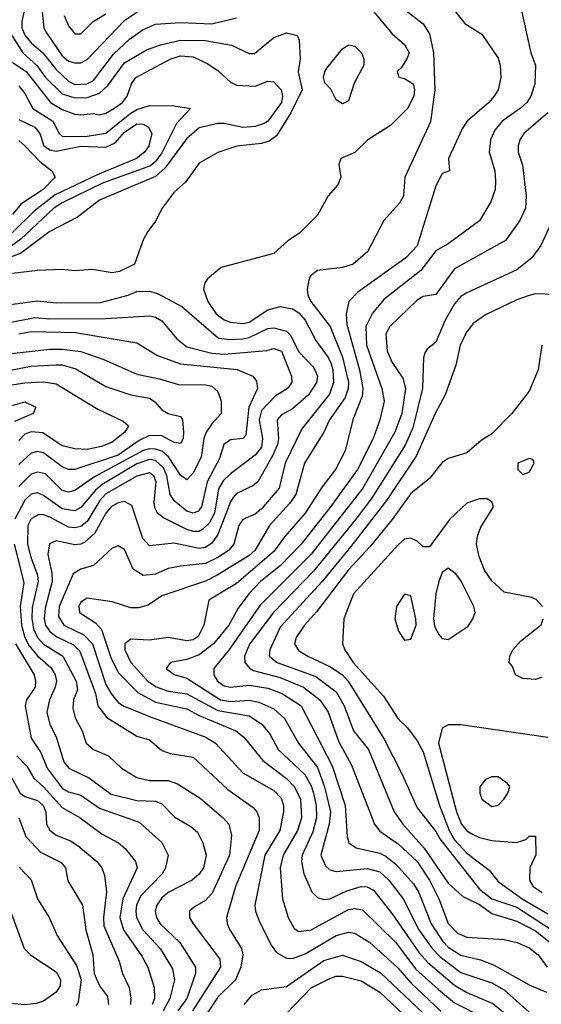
# Model space of a CAD drawing. Header units: inches. Extents: x 1793389 to 1900389, y 320802 to 470796.
# Tile 378 of 656: x 1837693 to 1839369, y 432911 to 436076. Entities that reach past the tile are written whole.
import ezdxf

# ---------------------------------------------------------------- set-up
doc = ezdxf.new("R2010")
doc.units = ezdxf.units.IN
doc.header["$MEASUREMENT"] = 0
doc.layers.add('B8433', color=7, linetype='Continuous')

msp = doc.modelspace()

# ---------------------------------------------------------------- linework, layer by layer
at = {"layer": 'B8433', "color": 2}
for points, elevation in [([(1837708.8, 436110), (1837699.6, 436070), (1837700.2, 436050), (1837710, 436026), (1837730, 436001.5), (1837767.6, 435970), (1837810, 435915.6), (1837850, 435878.4), (1837870, 435867.9), (1837908.7, 435870), (1837930, 435880.3), (1837994.9, 435965.1), (1838046.3, 436013.7), (1838090, 436044.9), (1838130, 436061.3), (1838210, 436067.2), (1838310, 436063.1), (1838390, 436082)], 358), ([(1837764.6, 436110), (1837770.5, 436050), (1837777.3, 436037.3), (1837830, 435959.3), (1837850, 435943.1), (1837870, 435937), (1837890, 435937.6), (1837910, 435948.4), (1838030, 436073.7), (1838075.9, 436104.1)], 362), ([(1838810, 436126.8), (1838890, 436031), (1838930, 435996), (1838944, 435970), (1838937.3, 435950), (1838918.8, 435921.2), (1838906, 435910), (1838911.3, 435891.3), (1838930, 435887.3), (1838957.3, 435870), (1838962, 435850), (1838959.1, 435830), (1838939.1, 435790), (1838884.1, 435735.9), (1838811.3, 435690), (1838770, 435648.7), (1838724.7, 435630), (1838718, 435610), (1838724.7, 435570), (1838715.3, 435544.7), (1838684.7, 435510), (1838650, 435448), (1838592, 435390), (1838554.4, 435365.6), (1838510, 435324), (1838340.9, 435279.1), (1838297, 435243), (1838287.7, 435230), (1838283.8, 435210), (1838297.6, 435170), (1838324.2, 435130), (1838350, 435111.6), (1838370, 435104), (1838410, 435099.6), (1838430, 435104.2), (1838490, 435143.7), (1838530, 435154), (1838570, 435146.4), (1838590, 435134), (1838610.3, 435110), (1838644.5, 435044.5), (1838684.2, 434990), (1838693.8, 434970), (1838699.6, 434950), (1838701.5, 434910), (1838688.2, 434871.8), (1838599.3, 434760.7), (1838546.5, 434650), (1838526.7, 434570), (1838470, 434503.7), (1838450, 434487), (1838410, 434469.3), (1838397.1, 434450), (1838381.6, 434390), (1838363.8, 434370), (1838330, 434347.1), (1838290, 434328.3), (1838210, 434319.6), (1838170, 434311.6), (1838130, 434294), (1838090, 434289.6), (1838058, 434310), (1838030, 434373.2), (1838010, 434385.2), (1837990, 434377.2), (1837930, 434321.2), (1837890, 434309.4), (1837865.5, 434294.5), (1837820.2, 434190), (1837817.5, 434157.5), (1837834.9, 434130), (1837899, 434099), (1837927.6, 434070), (1837970, 433939.1), (1837987.7, 433907.7), (1838010, 433881.3), (1838029.2, 433869.2), (1838110, 433836.5), (1838290.7, 433770), (1838322, 433750), (1838410, 433655.5), (1838510, 433598.4), (1838533.7, 433573.7), (1838540.4, 433550), (1838540.3, 433530), (1838528.8, 433470), (1838480.9, 433390), (1838448.4, 433230), (1838450.5, 433210), (1838461.7, 433181.7), (1838501.1, 433101.1), (1838518, 433078), (1838550, 433059.1), (1838570, 433058), (1838610, 433073.4), (1838710, 433131.8), (1838750, 433142.4), (1838770, 433139.3), (1838818, 433110), (1838908.4, 433028.4), (1838950, 432979.5), (1839047.8, 432887.8)], 358), ([(1838928, 436110), (1838990, 436063), (1839010, 436030.8), (1839022.3, 435970), (1839026.5, 435850), (1839012.7, 435747.3), (1838931, 435570), (1838926, 435510), (1838913.7, 435486.3), (1838862.8, 435430), (1838810.8, 435330), (1838764.7, 435290), (1838730, 435279.5), (1838650, 435269.4), (1838627.1, 435252.9), (1838621.7, 435238.3), (1838616.4, 435210), (1838618.4, 435190), (1838628.5, 435170), (1838690.2, 435090.2), (1838730, 434990.7), (1838749.1, 434910), (1838749, 434890), (1838738.7, 434861.3), (1838688.8, 434790), (1838670.3, 434749.7), (1838608.5, 434650), (1838580.3, 434550), (1838559.7, 434520.3), (1838495.3, 434450), (1838448.7, 434370), (1838430, 434354), (1838330, 434291.2), (1838290, 434271.1), (1838150, 434223.7), (1838106, 434194), (1838074.9, 434185.1), (1838050, 434185.1), (1837990, 434205.1), (1837910, 434217), (1837890, 434204), (1837883, 434190), (1837885.5, 434170), (1837936.7, 434136.7), (1837956, 434116), (1837986.2, 434026.2), (1838010, 433978), (1838073.1, 433913.1), (1838130, 433882.7), (1838230, 433860.9), (1838270, 433839.6), (1838387.7, 433790), (1838413, 433770), (1838474.4, 433694.4), (1838550, 433637), (1838576.5, 433610), (1838595.2, 433570), (1838598.3, 433510), (1838586, 433470), (1838539.5, 433390), (1838530.3, 433350), (1838537.1, 433250), (1838555.5, 433190), (1838575.2, 433155.2), (1838590, 433145.5), (1838630, 433150.4), (1838750, 433215.3), (1838770, 433219.5), (1838794.3, 433214.3), (1838902, 433110), (1838964.5, 433024.5), (1839038.3, 432958.3), (1839090, 432916), (1839190, 432865.7)], 362), ([(1839070, 436131.3), (1839123.5, 436063.5), (1839178, 436030), (1839230, 435952), (1839237.3, 435930), (1839238.8, 435890), (1839230.7, 435850), (1839217.3, 435830), (1839200.7, 435810), (1839130.7, 435750), (1839114.9, 435725.1), (1839071.3, 435630), (1839074, 435590), (1839050, 435582), (1839030, 435542), (1838970, 435349.3), (1838933.4, 435310), (1838779.9, 435200.1), (1838750.6, 435170), (1838741.6, 435130), (1838743.9, 435096.1), (1838784.7, 434950), (1838796.1, 434890), (1838793.8, 434866.2), (1838763.8, 434790), (1838739.3, 434690), (1838708, 434630), (1838665.4, 434574.6), (1838610.4, 434490), (1838545.1, 434414.9), (1838510, 434366), (1838390, 434264.2), (1838300.7, 434210), (1838285.3, 434130), (1838266.8, 434093.2), (1838250, 434083.1), (1838230, 434079.1), (1838170, 434089.6), (1838110, 434081.6), (1838050, 434085.2), (1838031, 434070), (1838030.6, 434050), (1838050.5, 434010), (1838104.9, 433950), (1838131.9, 433931.9), (1838170, 433918), (1838230, 433909.1), (1838330, 433855.6), (1838430, 433838), (1838471.4, 433811.4), (1838498.2, 433778.2), (1838523.8, 433730), (1838609.3, 433649.3), (1838630, 433613), (1838637.6, 433590), (1838645.5, 433550), (1838646.7, 433510), (1838635.1, 433464.9), (1838600.3, 433390), (1838598.7, 433370), (1838606.4, 433330), (1838632.2, 433272.2), (1838650, 433254), (1838670, 433248.2), (1838690, 433250.4), (1838744.2, 433275.8), (1838789.8, 433290.2), (1838810, 433288.5), (1838830, 433278.4), (1838890, 433201.6), (1838976.2, 433076.2), (1839004.9, 433044.9), (1839090, 432972.9), (1839130, 432948.9), (1839213.3, 432913.3), (1839310, 432834.9)], 366), ([(1839303.8, 436110), (1839335.5, 435970), (1839350.4, 435930), (1839348.2, 435870), (1839335.5, 435830), (1839322, 435810), (1839300.7, 435790), (1839243, 435750), (1839219.5, 435720.5), (1839205.5, 435690), (1839201.6, 435650), (1839219.3, 435590), (1839222, 435558), (1839220.7, 435530), (1839207.3, 435490), (1839170, 435429.3), (1839070, 435356), (1839030, 435332.7), (1838981.6, 435270), (1838863.4, 435176.6), (1838826.9, 435133.1), (1838805.3, 435090), (1838807.6, 435030), (1838857.1, 434890), (1838864.4, 434850), (1838850.4, 434790), (1838828.7, 434730), (1838778, 434630), (1838692, 434510), (1838597, 434390), (1838530, 434320.5), (1838467, 434270), (1838429.3, 434230.7), (1838395.6, 434184.4), (1838364.9, 434130), (1838315.8, 434070), (1838270, 434034.3), (1838230, 434019.6), (1838178, 434010), (1838164, 433990), (1838190, 433970.8), (1838230, 433959.5), (1838338, 433890), (1838370, 433884.5), (1838430, 433889.1), (1838462, 433882), (1838510, 433861.3), (1838543.8, 433830), (1838588.5, 433750), (1838650, 433672.7), (1838672.3, 433610), (1838691.3, 433530), (1838687.9, 433490), (1838660.3, 433390), (1838676.2, 433356.2), (1838690, 433343), (1838710, 433338.4), (1838810, 433347.6), (1838850, 433336.5), (1838878.7, 433310), (1838924.9, 433250), (1838975.6, 433150), (1839018.3, 433090), (1839044, 433064), (1839110, 433013.1), (1839210, 432979.5), (1839250, 432957), (1839348.7, 432870)], 370), ([(1837835.8, 436090), (1837850, 436056), (1837870, 436030.8), (1837890, 436031), (1837929, 436070), (1837970, 436094.4)], 366), ([(1837650, 436054), (1837703.1, 435970), (1837748.7, 435928.7), (1837776.5, 435890), (1837830, 435837.3), (1837870, 435824.9), (1837910, 435826), (1837950, 435839.6), (1837976, 435864), (1838030, 435937), (1838100.6, 435979.4), (1838145.1, 435994.9), (1838210, 436010.3), (1838289, 436009), (1838373.8, 435993.8), (1838430, 435967.3), (1838447.5, 435967.5), (1838510, 436018.8), (1838550, 436034), (1838584.7, 436024.7), (1838591, 436010), (1838594, 435950), (1838588.3, 435908.3), (1838600.5, 435850), (1838563.9, 435776.1), (1838517.8, 435702.2), (1838494.3, 435685.7), (1838470, 435677.6), (1838391, 435669), (1838330, 435648.7), (1838270, 435615.3), (1838226.4, 435553.6), (1838190, 435522), (1838151, 435470), (1838130, 435428), (1838104.5, 435395.5), (1838091, 435370), (1838062, 435290), (1838013.7, 435266.3), (1837990, 435262.7), (1837927.5, 435272.5), (1837870, 435269.2), (1837830, 435272.7), (1837750, 435269.3), (1837670, 435259.7)], 354), ([(1837650, 435952.7), (1837714, 435910), (1837792.4, 435810), (1837830, 435787.4), (1837870, 435772.2), (1837890, 435770.4), (1837930, 435774.9), (1837950, 435770.6), (1837970, 435775.5), (1837996, 435790), (1838023.7, 435810), (1838038, 435830), (1838052, 435870), (1838066.6, 435890), (1838179.3, 435950), (1838210, 435959.6), (1838250, 435956.5), (1838295.6, 435935.6), (1838330, 435913), (1838370, 435875.5), (1838390, 435865.5), (1838450, 435862), (1838490, 435878), (1838510, 435876.3), (1838533.7, 435850), (1838537.4, 435830), (1838533.8, 435810), (1838490, 435749.6), (1838478.2, 435741.8), (1838450, 435732.8), (1838410, 435729.8), (1838350, 435742), (1838330, 435742), (1838270, 435728), (1838230, 435693.6), (1838160.3, 435599.7), (1838130, 435572), (1837950, 435495.6), (1837878.8, 435441.2), (1837790, 435395.6), (1837695.8, 435324.2), (1837602, 435290)], 350), ([(1837690, 435863.8), (1837710, 435839.1), (1837735.5, 435790), (1837799.5, 435750), (1837820.4, 435710), (1837830, 435702), (1837840.5, 435700.5), (1837910, 435701.5), (1837970, 435711.3), (1838046.7, 435773.2), (1838070, 435787.1), (1838110, 435800.3), (1838190, 435799.3), (1838242, 435790), (1838197.5, 435742.5), (1838150, 435647.8), (1838130, 435619.7), (1838113.5, 435606.5), (1837959.3, 435550), (1837830, 435487.4), (1837802.6, 435470), (1837696.5, 435370), (1837669.5, 435350.5)], 346), ([(1839390, 435777), (1839313, 435710), (1839300.5, 435690), (1839294.9, 435670), (1839294.9, 435650), (1839308.5, 435608.5), (1839320.5, 435510), (1839318, 435470), (1839300.5, 435430), (1839253.5, 435366.5), (1839090, 435275.6), (1839030, 435192.7), (1838990, 435186.6), (1838970, 435174.5), (1838882, 435090), (1838870, 435066), (1838874, 435010), (1838890, 434974), (1838923.8, 434923.8), (1838933.1, 434890), (1838920.9, 434810), (1838898.9, 434750), (1838795.6, 434570), (1838630, 434358), (1838465.7, 434194.3), (1838367.5, 434052.5), (1838317.1, 433990), (1838317.1, 433970), (1838328.4, 433950), (1838350, 433934.4), (1838370, 433930.4), (1838430, 433936.5), (1838490, 433927.6), (1838536.3, 433910), (1838597.1, 433870), (1838697.6, 433677.6), (1838738.9, 433550), (1838745.5, 433450), (1838750.8, 433430), (1838774.4, 433414.4), (1838850, 433396.5), (1838870, 433387), (1838901.4, 433361.4), (1838958.2, 433298.2), (1838975.6, 433270), (1839015.6, 433170), (1839052.7, 433112.7), (1839070, 433094.9), (1839110, 433068.9), (1839174.1, 433054.1), (1839217.1, 433037.1), (1839330, 432973.4), (1839386, 432950)], 374), ([(1837690, 435755.6), (1837741.6, 435730), (1837758, 435710), (1837770.4, 435670), (1837790, 435657.4), (1837810, 435653.8), (1837889.2, 435669.2), (1837970, 435666), (1837999.8, 435680.2), (1838030, 435714.6), (1838070, 435741.1), (1838090, 435740.4), (1838107.3, 435730), (1838117.6, 435710), (1838108.5, 435670), (1838094.4, 435650), (1838068, 435630), (1837942.3, 435577.7), (1837806.7, 435513.3), (1837739.5, 435460.5), (1837670, 435392.1)], 342), ([(1837690, 435687.7), (1837710, 435670.6), (1837759.2, 435619.2), (1837796, 435590), (1837807.3, 435570), (1837768.2, 435530), (1837697.3, 435482.7), (1837670, 435449.7)], 338), ([(1839405.8, 435434.2), (1839367.7, 435350), (1839338.8, 435310), (1839290, 435272.3), (1839130, 435198), (1839110, 435186), (1839090, 435162.7), (1839060.3, 435110), (1839030, 435039), (1839002.8, 435017.2), (1838995.3, 435004.7), (1838990.8, 434989.2), (1838987.6, 434890), (1838956.1, 434763.9), (1838931.9, 434708.1), (1838823.1, 434536.9), (1838772.9, 434470), (1838636.7, 434303.3), (1838508.8, 434170), (1838431.4, 434068.6), (1838415.3, 434030), (1838416.4, 434010), (1838431.5, 433991.5), (1838444.5, 433984.5), (1838530, 433961.3), (1838605.5, 433930), (1838657, 433890), (1838684.2, 433850), (1838717.1, 433757.1), (1838759.3, 433679.3), (1838832.7, 433490), (1838850, 433468), (1838910, 433425.3), (1838970.2, 433370.2), (1839010.2, 433310), (1839039.6, 433250), (1839070, 433170.6), (1839099.3, 433139.3), (1839130, 433127), (1839250, 433119.3), (1839291.3, 433110), (1839330, 433092.7), (1839359.1, 433070), (1839387.7, 433030)], 378), ([(1837614, 435154), (1837750, 435172.7), (1837810, 435165.7), (1837953.2, 435166.8), (1838042, 435190), (1838070, 435202), (1838110, 435203.8), (1838135.8, 435195.8), (1838214.6, 435154.6), (1838332.1, 435052.1), (1838370, 435047.7), (1838410, 435050.2), (1838430, 435054.7), (1838490, 435083.6), (1838510, 435086), (1838550, 435074.4), (1838562.7, 435062.7), (1838590, 435008.2), (1838637.8, 434957.8), (1838650.3, 434930), (1838647, 434910), (1838621.3, 434870), (1838570, 434825.6), (1838534, 434806), (1838520.5, 434790), (1838524.6, 434730), (1838521.7, 434710), (1838505.6, 434674.4), (1838458, 434590), (1838442.3, 434577.7), (1838390, 434553.3), (1838379.4, 434540.6), (1838370, 434526), (1838330, 434420.9), (1838310, 434393.3), (1838290, 434379.7), (1838270, 434376.4), (1838190, 434392.8), (1838110, 434384.5), (1838088.6, 434408.6), (1838054, 434514), (1838030, 434527.3), (1838010, 434523), (1837987.2, 434510), (1837970, 434489.6), (1837934.8, 434425.2), (1837903, 434397), (1837890, 434389.7), (1837870, 434388.2), (1837810, 434400.7), (1837788.5, 434391.5), (1837783.1, 434356.9), (1837796.7, 434296.7), (1837797.7, 434270), (1837775.3, 434184.7), (1837771.3, 434150), (1837776.1, 434130), (1837790, 434108.9), (1837812.5, 434092.5), (1837866.4, 434066.4), (1837886.4, 434046.4), (1837936.5, 433910), (1837943.8, 433870), (1837972.9, 433832.9), (1838070, 433773), (1838110, 433760.7), (1838150, 433726.8), (1838177.1, 433717.1), (1838250, 433704.9), (1838361.5, 433601.5), (1838443.4, 433543.4), (1838455.5, 433530), (1838463, 433510), (1838462.4, 433470), (1838386.7, 433290), (1838357.1, 433190), (1838359.3, 433170), (1838368.2, 433150), (1838406, 433090), (1838410.4, 433070), (1838403.7, 433030), (1838386.4, 432990), (1838330, 432934), (1838287, 432870)], 354), ([(1839472, 435190), (1839350, 435195.1), (1839330, 435189.4), (1839290, 435175.1), (1839190, 435127), (1839150, 435099.3), (1839128.7, 435071.3), (1839108, 435030), (1839094, 434966), (1839060.5, 434870), (1839028, 434810), (1838967.3, 434672.7), (1838871.7, 434530), (1838756.9, 434383.1), (1838664.6, 434270), (1838530, 434122.9), (1838497, 434050), (1838494.9, 434030), (1838520.7, 434010), (1838644.9, 433964.9), (1838710, 433915.5), (1838735.3, 433870), (1838765.3, 433790), (1838813.4, 433730), (1838896.4, 433530), (1838924.4, 433490), (1838993.2, 433413.2), (1839070, 433300.7), (1839117.3, 433257.3), (1839170, 433231.5), (1839210, 433203.1), (1839290, 433178.3), (1839350, 433147.6), (1839397.4, 433110)], 382), ([(1837650, 435100.8), (1837741.6, 435118.4), (1837790, 435114.7), (1837970, 435116), (1838110, 435123.8), (1838130, 435119.3), (1838150, 435107.7), (1838198, 435050), (1838230, 435024.4), (1838310, 435004.2), (1838350, 435001.2), (1838487.2, 435012.8), (1838510, 435019.3), (1838534.4, 435010), (1838566.4, 434930), (1838568, 434910), (1838553.4, 434890), (1838514.5, 434865.5), (1838470, 434819.6), (1838462.6, 434790), (1838473.8, 434730), (1838470, 434702), (1838450, 434676.4), (1838370, 434616.2), (1838346.8, 434593.2), (1838332.2, 434567.8), (1838319.3, 434490), (1838302.3, 434457.7), (1838282, 434438), (1838270, 434431.1), (1838250, 434431.1), (1838230, 434437.7), (1838154.9, 434474.9), (1838136, 434490), (1838126.9, 434506.9), (1838125.1, 434525.1), (1838131.9, 434590), (1838124.5, 434610), (1838110, 434618.9), (1838070, 434608.2), (1837970, 434551.9), (1837950.2, 434530), (1837910, 434463), (1837890, 434446.9), (1837870, 434442.6), (1837850, 434444.8), (1837790, 434476.4), (1837770, 434484.7), (1837754.4, 434485.6), (1837730, 434471.6), (1837719.6, 434450), (1837718.5, 434390), (1837728.5, 434348.5), (1837750.2, 434290.2), (1837752.3, 434270), (1837733, 434187), (1837732.1, 434150), (1837738, 434118), (1837750.2, 434090.2), (1837768.8, 434070), (1837832, 434030), (1837874.3, 433950), (1837878.5, 433921.4), (1837866.4, 433890), (1837863.4, 433863.4), (1837871.9, 433831.9), (1837893.4, 433790), (1837906.8, 433750), (1837930.5, 433730.5), (1837978.8, 433710), (1838020.7, 433670), (1838070, 433640.5), (1838110, 433630.4), (1838170, 433630.4), (1838199.9, 433619.9), (1838273.3, 433573.3), (1838347.3, 433510), (1838364.9, 433490), (1838374.2, 433454.2), (1838367.2, 433390), (1838311.5, 433268.5), (1838290, 433244.5), (1838255.2, 433224.8), (1838238.8, 433210), (1838238.8, 433190), (1838250.6, 433170), (1838336, 433056), (1838338.4, 433030), (1838248, 432890)], 350), ([(1837690, 435066.3), (1837730, 435073.6), (1837872, 435070), (1838070, 435037.1), (1838136.2, 434996.2), (1838210, 434970.3), (1838391.5, 434951.5), (1838442, 434930), (1838454.4, 434914.4), (1838457.1, 434890), (1838429.1, 434830.9), (1838419.6, 434740.4), (1838410.3, 434729.7), (1838370, 434725.6), (1838349.1, 434710.9), (1838334.6, 434665.4), (1838295.8, 434590), (1838277.6, 434510), (1838265.1, 434494.9), (1838250, 434489.7), (1838230, 434496.3), (1838189.8, 434529.8), (1838176.9, 434550), (1838165.7, 434610), (1838155.4, 434635.4), (1838130, 434658.9), (1838110, 434662), (1838070, 434648.1), (1837958, 434582), (1837936.7, 434563.3), (1837890, 434508.2), (1837870, 434496.9), (1837830, 434503.5), (1837770, 434546.3), (1837750, 434555.1), (1837730, 434551.3), (1837710, 434531.5), (1837678, 434470)], 346), ([(1839370.8, 435030), (1839359.1, 434950), (1839330, 434882), (1839274.8, 434810), (1839210, 434745.2), (1839176.3, 434723.7), (1839130, 434684), (1839070, 434666), (1839050, 434652.7), (1839010, 434601.2), (1838950, 434552.7), (1838890.2, 434469.8), (1838818.6, 434381.4), (1838750, 434307.6), (1838647.1, 434172.9), (1838608.4, 434130), (1838581.6, 434090), (1838576.3, 434070), (1838588.8, 434048.8), (1838618.8, 434030), (1838690, 433997.4), (1838730, 433970.3), (1838748.9, 433950), (1838863.8, 433763.8), (1838922.4, 433650), (1838970, 433542.8), (1839030, 433466.8), (1839042.6, 433442.6), (1839170, 433281.1), (1839210, 433250.3), (1839290, 433223.2), (1839450, 433119.5)], 386), ([(1837570, 434992.4), (1837790, 435016.5), (1837830, 435017.4), (1837890, 435008.9), (1837963.4, 434983.4), (1838070, 434936.4), (1838142, 434922), (1838203.7, 434903.7), (1838290, 434902.4), (1838310, 434898), (1838330, 434881), (1838340.7, 434850), (1838341, 434810), (1838310, 434777.2), (1838292.4, 434750), (1838285.3, 434730), (1838276.4, 434670), (1838250, 434619.3), (1838230, 434597.2), (1838210, 434612.3), (1838171.2, 434671.2), (1838150, 434688.7), (1838130, 434695.8), (1838110, 434696.5), (1838090, 434690.8), (1837933.5, 434606.5), (1837870, 434562.4), (1837850, 434556.9), (1837830, 434562.4), (1837775.9, 434615.9), (1837750, 434622), (1837730, 434614.7), (1837690, 434575.1)], 342), ([(1837646.4, 434946.4), (1837730, 434962.7), (1837810, 434966.5), (1837830, 434966.3), (1837873.7, 434953.7), (1837970, 434897.1), (1838050, 434870.3), (1838110, 434859.5), (1838127.7, 434847.7), (1838150, 434822), (1838170, 434810.6), (1838210, 434801), (1838216.3, 434790), (1838219.3, 434750), (1838218, 434730), (1838210, 434714), (1838190, 434717), (1838150, 434738.7), (1838110, 434739.7), (1838076.9, 434723.1), (1838010, 434676.5), (1837870, 434629.6), (1837850, 434629.6), (1837830, 434638.7), (1837770, 434683.5), (1837750, 434688), (1837730, 434682.4), (1837690, 434646.3)], 338), ([(1837610, 434894), (1837710, 434908.9), (1837770, 434911.7), (1837810, 434906), (1837944.4, 434824.4), (1838025.8, 434785.8), (1838042.8, 434770), (1838030.6, 434750), (1837990, 434717.6), (1837956, 434704), (1837910, 434694.3), (1837870, 434696.3), (1837830, 434706.3), (1837767.5, 434747.5), (1837730, 434751), (1837710, 434743.5), (1837690, 434722.9)], 334), ([(1837665.1, 434834.9), (1837710, 434847.3), (1837744.7, 434830), (1837736, 434810), (1837676.1, 434783.9)], 330), ([(1839373.2, 434190), (1839352.5, 434212.5), (1839338.6, 434218.6), (1839250, 434236), (1839210, 434272.7), (1839186.7, 434306.7), (1839169.6, 434350), (1839160.9, 434390), (1839163.7, 434416.3), (1839175.1, 434444.9), (1839215.3, 434510), (1839210, 434526), (1839195.3, 434535.3), (1839170, 434535.3), (1839130, 434522), (1839074.8, 434470), (1839010, 434381.2), (1838990, 434381.2), (1838970, 434399.3), (1838950, 434409.4), (1838930, 434406), (1838910, 434389.4), (1838765.5, 434230), (1838734.8, 434150), (1838730.8, 434070), (1838737.3, 434050), (1838764.9, 434010), (1838861.7, 433901.7), (1838908.8, 433828.8), (1838939.3, 433799.3), (1838970, 433758), (1838990, 433722.8), (1839041.8, 433550), (1839072.9, 433470), (1839090, 433440.2), (1839130, 433397), (1839202, 433342), (1839230, 433305.5), (1839307.2, 433250), (1839390, 433201.3)], 390), ([(1837675.5, 434390), (1837706.7, 434266.7), (1837694.5, 434190), (1837698.9, 434130), (1837709.3, 434090), (1837723.1, 434063.1), (1837750, 434031.6), (1837793.7, 433993.7), (1837807.4, 433970), (1837811.6, 433950), (1837807.4, 433930), (1837788.8, 433890), (1837780.4, 433850), (1837790.4, 433810), (1837810.3, 433770.3), (1837835.5, 433690), (1837850.8, 433670), (1837917.7, 433637.7), (1837987, 433587), (1838070, 433565.7), (1838130, 433563.7), (1838150, 433554.9), (1838192.1, 433512.1), (1838242.8, 433482.8), (1838264.1, 433464.1), (1838282, 433430), (1838292.7, 433390), (1838283.8, 433350), (1838270, 433329.4), (1838246.8, 433310), (1838170.6, 433270), (1838150, 433253.3), (1838134, 433230), (1838128.5, 433210), (1838132.2, 433190), (1838144.4, 433170), (1838208.2, 433110), (1838257.6, 433030), (1838257.6, 433010), (1838230.2, 432930), (1838201.5, 432890)], 346), ([(1839370, 433962), (1839350, 433955.3), (1839310, 433958), (1839286, 433970), (1839276.4, 433996.4), (1839266, 434010), (1839268, 434030), (1839278, 434050), (1839302, 434078), (1839368.9, 434131.1), (1839375.3, 434150)], 390), ([(1837680.2, 434070), (1837739.5, 433970), (1837744.2, 433950), (1837743.1, 433930), (1837715.3, 433890), (1837710.3, 433870), (1837730, 433766.8), (1837760.8, 433720.8), (1837781.7, 433670), (1837830, 433605.3), (1837850, 433594.4), (1837890, 433583.1), (1837950, 433541.1), (1838076.9, 433496.9), (1838150, 433430.7), (1838170.6, 433390), (1838161.6, 433350), (1838150.4, 433330), (1838081.8, 433258.2), (1838069, 433230), (1838066.5, 433210), (1838068.9, 433190), (1838088.9, 433150), (1838144.9, 433090), (1838184.6, 433024.6), (1838190.3, 432990), (1838175.6, 432930), (1838153.8, 432890)], 342), ([(1839390, 433769), (1839110, 433809.4), (1839070, 433809.2), (1839050, 433799), (1839038.7, 433750), (1839097, 433530), (1839112.7, 433490), (1839130, 433468.4), (1839150, 433456.4), (1839170, 433446.7), (1839210, 433437.1), (1839289, 433431), (1839319, 433441), (1839330, 433452), (1839350, 433452), (1839351.6, 433391.6), (1839332, 433350), (1839331, 433310), (1839342.8, 433290), (1839372, 433270)], 394), ([(1837684.4, 433710), (1837716.5, 433676.5), (1837738.2, 433638.2), (1837770, 433610.3), (1837830, 433543.1), (1837887.7, 433510), (1837957.7, 433457.7), (1838010.8, 433430), (1838031.9, 433411.9), (1838064.9, 433370), (1838070.4, 433350), (1838024.9, 433250), (1838014.6, 433190), (1838027, 433150), (1838085.4, 433065.4), (1838104.4, 433030), (1838124.9, 432964.9), (1838126.3, 432930), (1838118.3, 432910)], 338), ([(1837661.3, 433650), (1837694.9, 433590), (1837710, 433578.7), (1837750, 433565.7), (1837768.5, 433550), (1837776.9, 433530), (1837779.5, 433490), (1837790.3, 433470.3), (1837810, 433454.9), (1837856.5, 433436.5), (1837880.6, 433420.6), (1837940.7, 433370), (1837957.3, 433350), (1837965.2, 433325.2), (1837972.1, 433272.1), (1837962.3, 433190), (1837963.2, 433163.2), (1838013, 433050), (1838023, 433010), (1838044.6, 432964.6), (1838050.4, 432930.4), (1838048.7, 432910)], 334), ([(1837690.7, 433510), (1837713, 433450), (1837759.9, 433399.9), (1837826.6, 433366.6), (1837840.5, 433350), (1837848.1, 433308.1), (1837895.5, 433230), (1837905.7, 433150), (1837928.5, 433070), (1837932.2, 433010), (1837950, 432970.8), (1837975.8, 432935.8), (1837978.4, 432910)], 330), ([(1837692, 433352), (1837730, 433311.3), (1837750.5, 433250), (1837787.7, 433190), (1837814.8, 433130), (1837875.5, 433035.5), (1837890.2, 432989.8), (1837881.3, 432918.7), (1837874.9, 432905.1)], 326), ([(1837664, 433210), (1837707.7, 433090), (1837729, 433069), (1837810, 433015.5), (1837823.8, 432990), (1837823, 432970), (1837810.5, 432950), (1837770, 432921.3), (1837746.5, 432913.5), (1837710.2, 432909.8), (1837630, 432916.8)], 322), ([(1838414.5, 432910), (1838439.7, 432940.3), (1838470, 432958), (1838550, 432968.2), (1838670, 433051.7), (1838730, 433068.8), (1838790, 433048.8), (1838852.7, 433012.7), (1839027, 432847)], 354), ([(1838550, 432881.6), (1838630, 432964.4), (1838690, 432994.4), (1838710, 433001.6), (1838730, 433001.6), (1838790, 432986.7), (1838850, 432950.3), (1839040.4, 432770)], 350)]:
    msp.add_lwpolyline(points, dxfattribs=dict(at, elevation=elevation))
for points, elevation in [([(1838730, 435806), (1838710, 435818), (1838692.7, 435852.7), (1838673.2, 435873.2), (1838669, 435890), (1838673.2, 435910), (1838680.1, 435919.9), (1838730, 435982.8), (1838750, 435994.8), (1838770, 435990.8), (1838791, 435970), (1838798.8, 435950), (1838798.8, 435930), (1838767.7, 435872.3), (1838750, 435815.3)], 354), ([(1839330, 434666), (1839294, 434650), (1839294, 434630), (1839310, 434614), (1839330, 434622), (1839346, 434650), (1839342, 434662)], 390), ([(1839070, 434313.2), (1839050, 434299), (1839040.3, 434270), (1839030.3, 434230), (1839023.1, 434150), (1839026, 434126), (1839039.5, 434099.5), (1839050, 434086.8), (1839070, 434084), (1839133.8, 434126.2), (1839149.3, 434150), (1839156, 434170), (1839152.7, 434190), (1839111.3, 434271.3), (1839094.7, 434294.7)], 394), ([(1838930, 434229), (1838904, 434190), (1838898.8, 434150), (1838910.6, 434110.6), (1838930, 434082), (1838950, 434084.7), (1838967, 434130), (1838965.6, 434150), (1838950, 434224)], 394), ([(1839230, 433642), (1839210, 433642), (1839190, 433634), (1839171.3, 433610), (1839171, 433590), (1839178, 433570), (1839210, 433546.8), (1839230, 433551.3), (1839248.7, 433570), (1839262, 433590), (1839268, 433610), (1839260.4, 433620.4)], 398)]:
    msp.add_lwpolyline(points, close=True, dxfattribs=dict(at, elevation=elevation))

doc.saveas('drawing.dxf')
